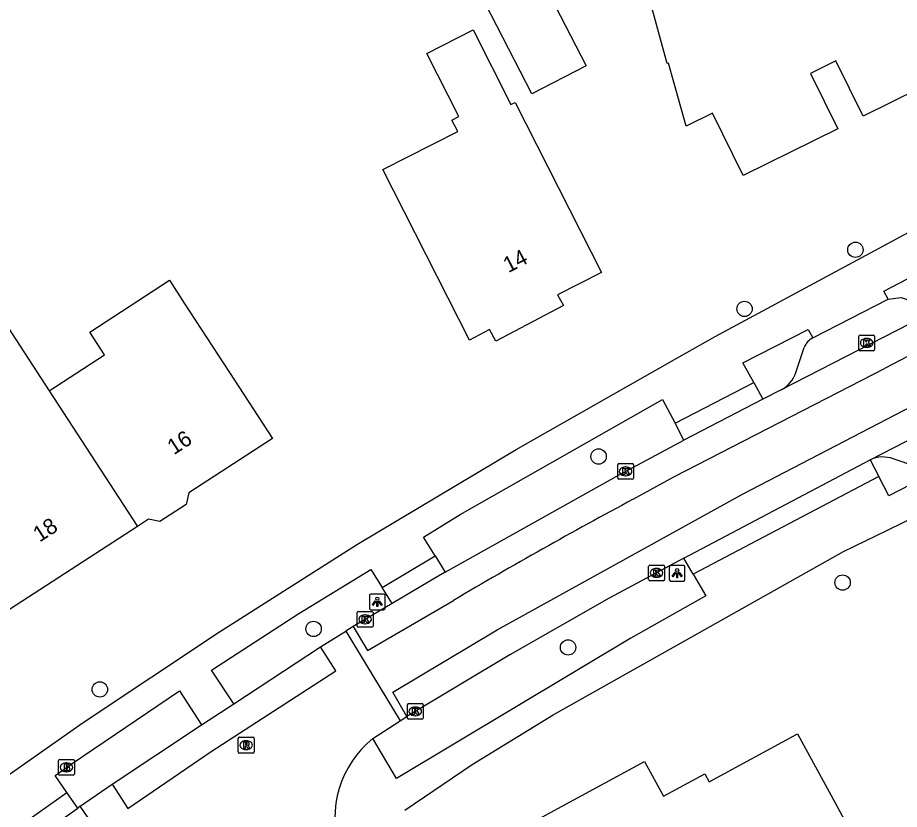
# Model space of a CAD drawing. Extents: x 161772 to 163123, y 383092 to 383917.
# Drawn here: x 162837 to 162893, y 383834.6 to 383884.9 of the extents above; entities that cross this region are included whole.
import ezdxf

# ---------------------------------------------------------------- set-up
doc = ezdxf.new("R2010")
doc.units = 0
for name, color, linetype in [('IMGEO_Boom', 7, 'Continuous'), ('IMGEO_Brandkraan', 7, 'Continuous'), ('IMGEO_Kolk', 7, 'Continuous'), ('IMGEO_Lichtpunt', 7, 'Continuous'), ('IMGEO_Pand', 7, 'Continuous'), ('IMGEO_Pand_nummerreeks', 7, 'Continuous'), ('IMGEO_Parkeervlak_open', 7, 'Continuous'), ('IMGEO_Rijbaan_lokaal_gesloten', 7, 'Continuous'), ('IMGEO_Rijbaan_lokaal_open', 7, 'Continuous'), ('IMGEO_Rioolput', 7, 'Continuous'), ('IMGEO_Voetpad_open', 7, 'Continuous')]:
    doc.layers.add(name, color=color, linetype=linetype)

msp = doc.modelspace()

# ---------------------------------------------------------------- linework, layer by layer
at = {"layer": 'IMGEO_Boom'}
for centre in [(162890.219, 383870.152), (162883.177, 383866.397), (162873.908, 383857.02), (162889.405, 383849.009), (162855.806, 383846.063), (162871.969, 383844.886), (162842.23, 383842.219)]:
    msp.add_circle(centre, 0.489, dxfattribs=at)
at = {"layer": 'IMGEO_Brandkraan'}
for p, q in [((162839.608, 383836.845), (162839.608, 383837.697)), ((162839.683, 383837.771), (162840.535, 383837.771)), ((162840.096, 383837.551), (162840.121, 383837.551)), ((162840.609, 383837.697), (162840.609, 383836.845)), ((162840.535, 383836.771), (162839.683, 383836.771)), ((162840.119, 383836.991), (162840.094, 383836.991))]:
    msp.add_line(p, q, dxfattribs=at)
for points in [[(162839.608, 383836.845), (162839.608, 383837.697)], [(162839.683, 383837.771), (162840.535, 383837.771)], [(162839.956, 383837.471), (162839.956, 383837.071), (162840.169, 383837.071)], [(162840.187, 383837.471), (162839.956, 383837.471)], [(162840.135, 383837.39), (162840.081, 383837.39), (162840.081, 383837.314)], [(162840.081, 383837.314), (162840.134, 383837.314)], [(162840.609, 383837.697), (162840.609, 383836.845)], [(162840.535, 383836.771), (162839.683, 383836.771)], [(162840.143, 383837.238), (162840.081, 383837.238), (162840.081, 383837.157)], [(162840.081, 383837.157), (162840.143, 383837.157)]]:
    msp.add_lwpolyline(points, dxfattribs=at)
for centre, radius, start, end in [((162839.685, 383837.695), 0.0765, 91.552, 178.448), ((162839.685, 383837.695), 0.0765, 91.552, 178.448), ((162840.136, 383837.352), 0.0379, 267.8285, 90.9355), ((162840.191, 383837.326), 0.145, 59.4692, 91.5367), ((162840.216, 383837.373), 0.0922, 285.5137, 58.1501), ((162840.221, 383837.181), 0.105, 301.3115, 78.989), ((162840.533, 383837.695), 0.0765, 1.552, 88.448), ((162840.533, 383837.695), 0.0765, 1.552, 88.448), ((162839.685, 383836.847), 0.0765, 181.552, 268.448), ((162839.685, 383836.847), 0.0765, 181.552, 268.448), ((162840.144, 383837.197), 0.0404, 269.8759, 90.5077), ((162840.175, 383837.322), 0.251, 268.6676, 293.5347), ((162840.533, 383836.847), 0.0765, 271.552, 358.448), ((162840.533, 383836.847), 0.0765, 271.552, 358.448)]:
    msp.add_arc(centre, radius, start, end, dxfattribs=at)
for centre, major_axis, ratio, start_param, end_param in [((162840.095, 383837.271), (-0.387, 0.002), 0.722429, 4.712389, 7.853982), ((162840.12, 383837.271), (-0.39, 0.002), 0.717154, 1.570796, 4.712389)]:
    msp.add_ellipse(centre, major_axis=major_axis, ratio=ratio, start_param=start_param, end_param=end_param, dxfattribs=at)
at = {"layer": 'IMGEO_Kolk'}
for p, q in [((162890.513, 383864.737), (162891.365, 383864.737)), ((162890.438, 383863.811), (162890.438, 383864.663)), ((162890.926, 383864.517), (162890.951, 383864.517)), ((162891.439, 383864.663), (162891.439, 383863.811)), ((162891.365, 383863.737), (162890.513, 383863.737)), ((162890.949, 383863.957), (162890.924, 383863.957)), ((162875.122, 383855.647), (162875.122, 383856.499)), ((162875.197, 383856.573), (162876.049, 383856.573)), ((162875.61, 383856.353), (162875.635, 383856.353)), ((162876.123, 383856.499), (162876.123, 383855.647)), ((162875.633, 383855.793), (162875.608, 383855.793)), ((162876.049, 383855.573), (162875.197, 383855.573)), ((162877.162, 383850.124), (162878.014, 383850.124)), ((162877.087, 383849.198), (162877.087, 383850.05)), ((162877.575, 383849.904), (162877.6, 383849.904)), ((162878.088, 383850.05), (162878.088, 383849.198)), ((162878.014, 383849.124), (162877.162, 383849.124)), ((162877.598, 383849.344), (162877.573, 383849.344)), ((162858.578, 383846.245), (162858.578, 383847.097)), ((162858.653, 383847.171), (162859.505, 383847.171)), ((162859.066, 383846.951), (162859.091, 383846.951)), ((162859.579, 383847.097), (162859.579, 383846.245)), ((162859.089, 383846.391), (162859.064, 383846.391)), ((162859.505, 383846.171), (162858.653, 383846.171)), ((162861.761, 383840.397), (162861.761, 383841.249)), ((162861.836, 383841.323), (162862.688, 383841.323)), ((162862.762, 383841.249), (162862.762, 383840.397)), ((162862.249, 383841.103), (162862.274, 383841.103)), ((162862.688, 383840.323), (162861.836, 383840.323)), ((162862.272, 383840.543), (162862.247, 383840.543))]:
    msp.add_line(p, q, dxfattribs=at)
for points in [[(162890.513, 383864.737), (162891.365, 383864.737)], [(162890.438, 383863.811), (162890.438, 383864.663)], [(162890.759, 383864.437), (162890.882, 383864.437), (162890.882, 383864.286), (162891.012, 383864.437), (162891.176, 383864.437), (162891.03, 383864.286), (162891.183, 383864.037), (162891.031, 383864.037), (162890.946, 383864.201), (162890.882, 383864.134), (162890.882, 383864.037), (162890.759, 383864.037), (162890.759, 383864.437)], [(162891.439, 383864.663), (162891.439, 383863.811)], [(162891.365, 383863.737), (162890.513, 383863.737)], [(162875.122, 383855.647), (162875.122, 383856.499)], [(162875.197, 383856.573), (162876.049, 383856.573)], [(162876.123, 383856.499), (162876.123, 383855.647)], [(162875.443, 383856.273), (162875.566, 383856.273), (162875.566, 383856.122), (162875.696, 383856.273), (162875.86, 383856.273), (162875.714, 383856.122), (162875.867, 383855.873), (162875.715, 383855.873), (162875.63, 383856.037), (162875.566, 383855.97), (162875.566, 383855.873), (162875.443, 383855.873), (162875.443, 383856.273)], [(162876.049, 383855.573), (162875.197, 383855.573)], [(162877.162, 383850.124), (162878.014, 383850.124)], [(162877.087, 383849.198), (162877.087, 383850.05)], [(162877.408, 383849.824), (162877.531, 383849.824), (162877.531, 383849.673), (162877.661, 383849.824), (162877.825, 383849.824), (162877.679, 383849.673), (162877.832, 383849.424), (162877.68, 383849.424), (162877.595, 383849.588), (162877.531, 383849.521), (162877.531, 383849.424), (162877.408, 383849.424), (162877.408, 383849.824)], [(162878.088, 383850.05), (162878.088, 383849.198)], [(162878.014, 383849.124), (162877.162, 383849.124)], [(162858.578, 383846.245), (162858.578, 383847.097)], [(162858.653, 383847.171), (162859.505, 383847.171)], [(162858.899, 383846.871), (162859.022, 383846.871), (162859.022, 383846.72), (162859.152, 383846.871), (162859.316, 383846.871), (162859.17, 383846.72), (162859.323, 383846.471), (162859.171, 383846.471), (162859.086, 383846.635), (162859.022, 383846.568), (162859.022, 383846.471), (162858.899, 383846.471), (162858.899, 383846.871)], [(162859.579, 383847.097), (162859.579, 383846.245)], [(162859.505, 383846.171), (162858.653, 383846.171)], [(162861.761, 383840.397), (162861.761, 383841.249)], [(162861.836, 383841.323), (162862.688, 383841.323)], [(162862.762, 383841.249), (162862.762, 383840.397)], [(162862.082, 383841.023), (162862.205, 383841.023), (162862.205, 383840.872), (162862.335, 383841.023), (162862.499, 383841.023), (162862.353, 383840.872), (162862.506, 383840.623), (162862.354, 383840.623), (162862.269, 383840.787), (162862.205, 383840.72), (162862.205, 383840.623), (162862.082, 383840.623), (162862.082, 383841.023)], [(162862.688, 383840.323), (162861.836, 383840.323)]]:
    msp.add_lwpolyline(points, dxfattribs=at)
for centre, start, end in [((162890.515, 383864.661), 91.552, 178.448), ((162890.515, 383864.661), 91.552, 178.448), ((162891.363, 383864.661), 1.552, 88.448), ((162891.363, 383864.661), 1.552, 88.448), ((162890.515, 383863.813), 181.552, 268.448), ((162890.515, 383863.813), 181.552, 268.448), ((162891.363, 383863.813), 271.552, 358.448), ((162891.363, 383863.813), 271.552, 358.448), ((162875.199, 383856.497), 91.552, 178.448), ((162875.199, 383856.497), 91.552, 178.448), ((162876.047, 383856.497), 1.552, 88.448), ((162876.047, 383856.497), 1.552, 88.448), ((162875.199, 383855.649), 181.552, 268.448), ((162875.199, 383855.649), 181.552, 268.448), ((162876.047, 383855.649), 271.552, 358.448), ((162876.047, 383855.649), 271.552, 358.448), ((162877.164, 383850.048), 91.552, 178.448), ((162877.164, 383850.048), 91.552, 178.448), ((162878.012, 383850.048), 1.552, 88.448), ((162878.012, 383850.048), 1.552, 88.448), ((162877.164, 383849.2), 181.552, 268.448), ((162877.164, 383849.2), 181.552, 268.448), ((162878.012, 383849.2), 271.552, 358.448), ((162878.012, 383849.2), 271.552, 358.448), ((162858.655, 383847.095), 91.552, 178.448), ((162858.655, 383847.095), 91.552, 178.448), ((162859.503, 383847.095), 1.552, 88.448), ((162859.503, 383847.095), 1.552, 88.448), ((162858.655, 383846.247), 181.552, 268.448), ((162858.655, 383846.247), 181.552, 268.448), ((162859.503, 383846.247), 271.552, 358.448), ((162859.503, 383846.247), 271.552, 358.448), ((162861.838, 383841.247), 91.552, 178.448), ((162861.838, 383841.247), 91.552, 178.448), ((162862.686, 383841.247), 1.552, 88.448), ((162862.686, 383841.247), 1.552, 88.448), ((162861.838, 383840.399), 181.552, 268.448), ((162861.838, 383840.399), 181.552, 268.448), ((162862.686, 383840.399), 271.552, 358.448), ((162862.686, 383840.399), 271.552, 358.448)]:
    msp.add_arc(centre, 0.0765, start, end, dxfattribs=at)
for centre, major_axis, ratio, start_param, end_param in [((162890.925, 383864.237), (-0.387, 0.002), 0.722429, 4.712389, 7.853982), ((162890.95, 383864.237), (-0.39, 0.002), 0.717154, 1.570796, 4.712389), ((162875.609, 383856.073), (-0.387, 0.002), 0.722429, 4.712389, 7.853982), ((162875.634, 383856.073), (-0.39, 0.002), 0.717154, 1.570796, 4.712389), ((162877.574, 383849.624), (-0.387, 0.002), 0.722429, 4.712389, 7.853982), ((162877.599, 383849.624), (-0.39, 0.002), 0.717154, 1.570796, 4.712389), ((162859.065, 383846.671), (-0.387, 0.002), 0.722429, 4.712389, 7.853982), ((162859.09, 383846.671), (-0.39, 0.002), 0.717154, 1.570796, 4.712389), ((162862.248, 383840.823), (-0.387, 0.002), 0.722429, 4.712389, 7.853982), ((162862.273, 383840.823), (-0.39, 0.002), 0.717154, 1.570796, 4.712389)]:
    msp.add_ellipse(centre, major_axis=major_axis, ratio=ratio, start_param=start_param, end_param=end_param, dxfattribs=at)
at = {"layer": 'IMGEO_Lichtpunt'}
for p, q in [((162878.396, 383850.008), (162878.396, 383849.201)), ((162878.396, 383850.008), (162878.396, 383849.201)), ((162879.298, 383850.103), (162878.49, 383850.103)), ((162879.298, 383850.103), (162878.49, 383850.103)), ((162879.392, 383849.201), (162879.392, 383850.008)), ((162879.392, 383849.201), (162879.392, 383850.008)), ((162878.49, 383849.107), (162879.298, 383849.107)), ((162878.49, 383849.107), (162879.298, 383849.107)), ((162859.352, 383848.184), (162859.352, 383847.377)), ((162859.352, 383848.184), (162859.352, 383847.377)), ((162860.254, 383848.279), (162859.446, 383848.279)), ((162860.254, 383848.279), (162859.446, 383848.279)), ((162860.348, 383847.377), (162860.348, 383848.184)), ((162860.348, 383847.377), (162860.348, 383848.184)), ((162859.446, 383847.283), (162860.254, 383847.283)), ((162859.446, 383847.283), (162860.254, 383847.283))]:
    msp.add_line(p, q, dxfattribs=at)
for points in [[(162878.77, 383849.672), (162878.809, 383849.644), (162878.621, 383849.382), (162878.583, 383849.409), (162878.77, 383849.672)], [(162878.872, 383849.624), (162878.919, 383849.624), (162878.919, 383849.302), (162878.872, 383849.302), (162878.872, 383849.624)], [(162878.982, 383849.644), (162879.02, 383849.671), (162879.207, 383849.409), (162879.168, 383849.381), (162878.982, 383849.644)], [(162859.726, 383847.848), (162859.765, 383847.82), (162859.577, 383847.558), (162859.539, 383847.585), (162859.726, 383847.848)], [(162859.828, 383847.8), (162859.875, 383847.8), (162859.875, 383847.478), (162859.828, 383847.478), (162859.828, 383847.8)], [(162859.938, 383847.82), (162859.976, 383847.847), (162860.163, 383847.585), (162860.124, 383847.557), (162859.938, 383847.82)]]:
    msp.add_lwpolyline(points, dxfattribs=at)
for centre in [(162878.895, 383849.806), (162859.851, 383847.982)]:
    msp.add_circle(centre, 0.0994, dxfattribs=at)
for centre, start, end in [((162878.49, 383850.008), 90, 180), ((162878.49, 383850.008), 90, 180), ((162879.298, 383850.008), 0, 90), ((162879.298, 383850.008), 0, 90), ((162878.49, 383849.201), 180, 270), ((162878.49, 383849.201), 180, 270), ((162879.298, 383849.201), 270, 0), ((162879.298, 383849.201), 270, 360), ((162859.446, 383848.184), 90, 180), ((162859.446, 383848.184), 90, 180), ((162860.254, 383848.184), 0, 90), ((162860.254, 383848.184), 0, 90), ((162859.446, 383847.377), 180, 270), ((162859.446, 383847.377), 180, 270), ((162860.254, 383847.377), 270, 0), ((162860.254, 383847.377), 270, 360)]:
    msp.add_arc(centre, 0.0946, start, end, dxfattribs=at)
at = {"layer": 'IMGEO_Pand'}
for points in [[(162894.808, 383896.234), (162895.293, 383891.497), (162896.775, 383891.911), (162897.147, 383890.63), (162898.203, 383890.915), (162898.7, 383889.205), (162897.619, 383888.873), (162898.077, 383887.317), (162899.477, 383887.986), (162901.47, 383883.958), (162890.716, 383878.635), (162888.983, 383882.148), (162887.372, 383881.353), (162889.105, 383877.84), (162883.088, 383874.872), (162881.134, 383878.833), (162879.475, 383878.015), (162878.339, 383882.005), (162878.253, 383881.981), (162877.105, 383886.262), (162875.298, 383885.759), (162874.92, 383889.821), (162874.83, 383889.812), (162874.413, 383894.303)], [(162870.161, 383887.601), (162873.123, 383881.838), (162869.662, 383880.059), (162866.7, 383885.822), (162866.94, 383885.946), (162870.161, 383887.601)], [(162862.992, 383882.628), (162865.937, 383884.118), (162868.335, 383879.38), (162868.602, 383879.516), (162874.088, 383868.715), (162871.304, 383867.298), (162871.668, 383866.611), (162867.385, 383864.338), (162866.982, 383865.097), (162865.702, 383864.417), (162860.201, 383875.252), (162864.958, 383877.66), (162864.587, 383878.392), (162865.025, 383878.613), (162862.992, 383882.628)], [(162844.616, 383852.579), (162836.124, 383847.057), (162833.418, 383851.219), (162832.138, 383851.151), (162830.522, 383853.635), (162831.088, 383854.748), (162830.499, 383855.653), (162833.886, 383857.855), (162829.936, 383863.924), (162832.384, 383865.517), (162828.438, 383871.579), (162831.114, 383873.321), (162839.012, 383861.188)], [(162839.012, 383861.188), (162842.526, 383863.473), (162841.583, 383864.924), (162846.647, 383868.217), (162847.59, 383866.766), (162850.463, 383862.348), (162853.188, 383858.156), (162847.873, 383854.7), (162847.719, 383853.973), (162846.038, 383852.879), (162845.314, 383853.033), (162844.616, 383852.579)], [(162839.012, 383861.188), (162844.616, 383852.579)], [(162888.929, 383835.004), (162890.396, 383832.308), (162884.77, 383829.245), (162885.139, 383828.569), (162881.924, 383826.819), (162877.532, 383824.427), (162875.789, 383827.628), (162872.324, 383825.741), (162868.353, 383833.035), (162876.828, 383837.649), (162878.033, 383835.435), (162880.648, 383836.859), (162880.93, 383836.342), (162886.538, 383839.395), (162888.929, 383835.004)]]:
    msp.add_lwpolyline(points, dxfattribs=at)
at = {"layer": 'IMGEO_Parkeervlak_open'}
for points in [[(162892.3, 383867.01), (162893.132, 383867.129), (162894.631, 383866.603)], [(162886.438, 383862.356), (162886.97, 383863.943)], [(162894.058, 383856.384), (162892.619, 383856.865)]]:
    msp.add_lwpolyline(points, dxfattribs=at)
for centre, radius, start, end in [((162888.007, 383863.562), 1.105, 116.7471, 159.8452), ((162884.635, 383862.934), 1.894, 297.4573, 342.2194), ((162891.958, 383855.156), 1.833, 68.8526, 115.6373)]:
    msp.add_arc(centre, radius, start, end, dxfattribs=at)
at = {"layer": 'IMGEO_Rijbaan_lokaal_gesloten'}
for points in [[(162891.165, 383856.808), (162897.912, 383860.279), (162911.785, 383867.221), (162921.403, 383871.604), (162924.367, 383872.871)], [(162861.736, 383840.509), (162860.838, 383842.055), (162867.456, 383846.001), (162883.057, 383854.619), (162896.539, 383861.629), (162911.063, 383868.885)], [(162896.155, 383866.715), (162885.508, 383861.254)], [(162876.106, 383854.302), (162878.683, 383855.72), (162892.108, 383862.639)], [(162885.508, 383861.254), (162884.347, 383860.659)], [(162884.347, 383860.659), (162879.326, 383858.06)], [(162864.17, 383849.671), (162875.219, 383855.856), (162879.326, 383858.06)], [(162879.331, 383850.556), (162891.165, 383856.808)], [(162879.331, 383850.556), (162874.581, 383848.015), (162868.278, 383844.407), (162861.736, 383840.509)], [(162864.17, 383849.671), (162863.769, 383849.446), (162860.789, 383847.683)], [(162858.317, 383846.22), (162859.237, 383844.686), (162864.692, 383847.876)], [(162860.789, 383847.683), (162858.317, 383846.22)], [(162843.018, 383836.201), (162844.004, 383834.646), (162849.31, 383838.275), (162857.209, 383843.395), (162856.24, 383844.934)], [(162850.739, 383841.312), (162856.24, 383844.934)], [(162848.696, 383839.969), (162850.739, 383841.312)], [(162843.018, 383836.201), (162848.696, 383839.969)], [(162831.005, 383827.875), (162836.276, 383831.487), (162840.824, 383834.683)], [(162840.98, 383834.793), (162840.824, 383834.683)], [(162841.998, 383833.315), (162840.98, 383834.793)]]:
    msp.add_lwpolyline(points, dxfattribs=at)
for centre, radius, start, end in [((163088.429, 383487.177), 423.69, 112.85286, 117.60409), ((163018.161, 383588.631), 301.265, 118.13353, 120.62487)]:
    msp.add_arc(centre, radius, start, end, dxfattribs=at)
at = {"layer": 'IMGEO_Rijbaan_lokaal_open'}
for points in [[(162858.317, 383846.22), (162857.849, 383845.93)], [(162856.24, 383844.934), (162857.849, 383845.93)], [(162857.849, 383845.93), (162861.31, 383840.231)], [(162859.576, 383839.102), (162861.31, 383840.231)], [(162861.31, 383840.231), (162861.736, 383840.509)], [(162840.98, 383834.793), (162843.018, 383836.201)]]:
    msp.add_lwpolyline(points, dxfattribs=at)
msp.add_arc((162863.577, 383834.08), 6.42, 128.5451, 198.0699, dxfattribs=at)
at = {"layer": 'IMGEO_Rioolput'}
for p, q in [((162851.022, 383838.253), (162851.022, 383839.105)), ((162851.097, 383839.179), (162851.949, 383839.179)), ((162851.51, 383838.959), (162851.535, 383838.959)), ((162852.023, 383839.105), (162852.023, 383838.253)), ((162851.533, 383838.399), (162851.508, 383838.399)), ((162851.949, 383838.179), (162851.097, 383838.179))]:
    msp.add_line(p, q, dxfattribs=at)
for points in [[(162851.022, 383838.253), (162851.022, 383839.105)], [(162851.097, 383839.179), (162851.949, 383839.179)], [(162852.023, 383839.105), (162852.023, 383838.253)], [(162851.611, 383838.877), (162851.359, 383838.879), (162851.359, 383838.479)], [(162851.359, 383838.479), (162851.483, 383838.479), (162851.483, 383838.641), (162851.494, 383838.641)], [(162851.537, 383838.798), (162851.483, 383838.798), (162851.483, 383838.717)], [(162851.483, 383838.717), (162851.535, 383838.717)], [(162851.541, 383838.612), (162851.612, 383838.479), (162851.752, 383838.479), (162851.687, 383838.605)], [(162851.949, 383838.179), (162851.097, 383838.179)]]:
    msp.add_lwpolyline(points, dxfattribs=at)
for centre, radius, start, end in [((162851.099, 383839.103), 0.0765, 91.552, 178.448), ((162851.099, 383839.103), 0.0765, 91.552, 178.448), ((162851.947, 383839.103), 0.0765, 1.552, 88.448), ((162851.947, 383839.103), 0.0765, 1.552, 88.448), ((162851.493, 383838.588), 0.0533, 26.0293, 88.6989), ((162851.519, 383838.906), 0.19, 274.7715, 282.9687), ((162851.543, 383838.702), 0.0964, 77.0061, 93.1865), ((162851.557, 383838.759), 0.0378, 276.6634, 79.6772), ((162851.61, 383838.767), 0.109, 350.3612, 89.416), ((162851.608, 383838.767), 0.112, 277.5842, 350.9817), ((162851.592, 383838.552), 0.108, 29.5134, 73.7905), ((162851.099, 383838.255), 0.0765, 181.552, 268.448), ((162851.099, 383838.255), 0.0765, 181.552, 268.448), ((162851.947, 383838.255), 0.0765, 271.552, 358.448), ((162851.947, 383838.255), 0.0765, 271.552, 358.448)]:
    msp.add_arc(centre, radius, start, end, dxfattribs=at)
for centre, major_axis, ratio, start_param, end_param in [((162851.509, 383838.679), (-0.387, 0.002), 0.722429, 4.712389, 7.853982), ((162851.534, 383838.679), (-0.39, 0.002), 0.717154, 1.570796, 4.712389)]:
    msp.add_ellipse(centre, major_axis=major_axis, ratio=ratio, start_param=start_param, end_param=end_param, dxfattribs=at)
at = {"layer": 'IMGEO_Voetpad_open'}
for points in [[(162785.832, 383801.364), (162801.987, 383812.673), (162804.64, 383814.531), (162829.495, 383831.931), (162832.319, 383833.908), (162841.179, 383840.11), (162849.824, 383845.869), (162858.591, 383851.442), (162868.67, 383857.466), (162878.867, 383863.261), (162881.307, 383864.648), (162881.579, 383864.791), (162896.633, 383872.911), (162903.833, 383876.493), (162903.926, 383876.221), (162912.921, 383880.571), (162913.995, 383880.99)], [(162861.605, 383834.552), (162865.878, 383837.444), (162871.018, 383840.607), (162889.453, 383850.973), (162892.254, 383852.343), (162923.405, 383867.578), (162926.384, 383869.067), (162926.296, 383869.247), (162937.187, 383874.349)], [(162892.3, 383867.01), (162892.023, 383867.529), (162894.993, 383869.073), (162895.618, 383867.805)], [(162887.51, 383864.549), (162892.3, 383867.01)], [(162883.76, 383861.721), (162883.073, 383862.962), (162887.215, 383865.084), (162887.51, 383864.549)], [(162878.765, 383859.13), (162883.76, 383861.721)], [(162883.76, 383861.721), (162884.347, 383860.659)], [(162863.522, 383850.705), (162862.776, 383851.897), (162865.105, 383853.328), (162877.97, 383860.646), (162878.765, 383859.13)], [(162879.326, 383858.06), (162878.765, 383859.13)], [(162891.165, 383856.808), (162891.697, 383855.742)], [(162894.821, 383856.456), (162895.099, 383855.933), (162892.339, 383854.513), (162891.697, 383855.742)], [(162891.697, 383855.742), (162879.92, 383849.549)], [(162860.161, 383848.693), (162863.522, 383850.705)], [(162863.522, 383850.705), (162864.17, 383849.671)], [(162879.92, 383849.549), (162879.331, 383850.556)], [(162850.739, 383841.312), (162849.317, 383843.444), (162854.861, 383847.034), (162859.443, 383849.849), (162860.161, 383848.693)], [(162879.92, 383849.549), (162880.722, 383848.175), (162875.958, 383845.482), (162861.073, 383836.565), (162859.576, 383839.102)], [(162860.789, 383847.683), (162860.161, 383848.693)], [(162840.137, 383835.667), (162839.386, 383836.742), (162840.475, 383837.503), (162847.29, 383842.129), (162848.696, 383839.969)], [(162830.328, 383828.869), (162835.591, 383832.483), (162840.137, 383835.667)], [(162840.824, 383834.683), (162840.137, 383835.667)]]:
    msp.add_lwpolyline(points, dxfattribs=at)

# ---------------------------------------------------------------- texts
at = {"layer": 'IMGEO_Pand_nummerreeks'}
for s, rotation, p in [('14', 27.3147, (162868.173, 383868.662)), ('16', 33.0425, (162846.931, 383857.092)), ('18', 33.0425, (162838.402, 383851.544))]:
    msp.add_text(s, height=1, rotation=rotation, dxfattribs=at).set_placement(p)

doc.saveas('drawing.dxf')
